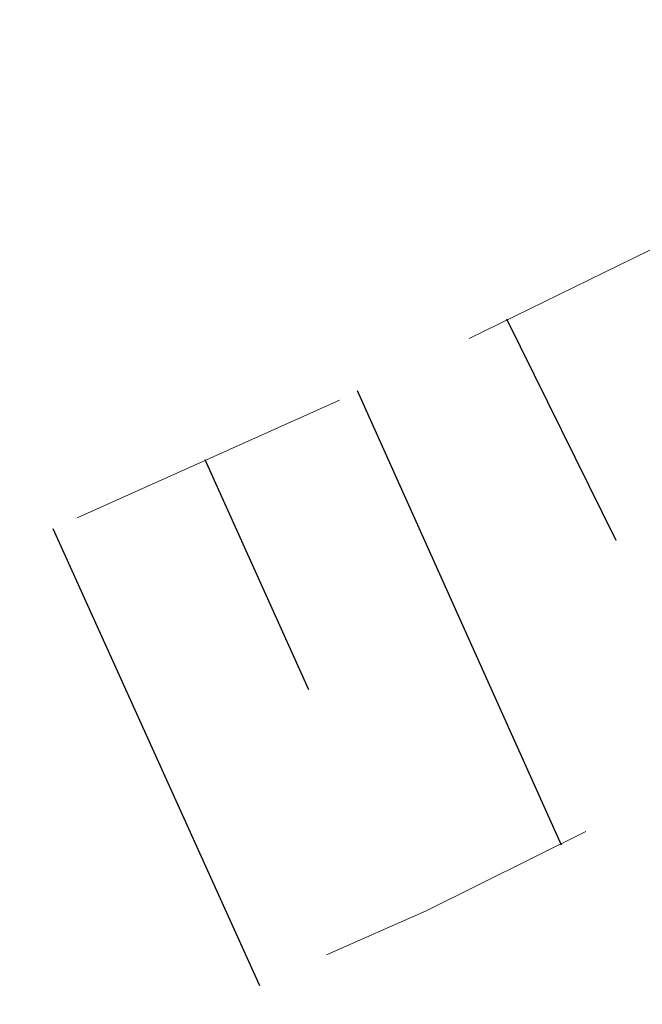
# Model space of a CAD drawing. Header units: metres. Extents: x 7523615 to 7533948, y 5492686 to 5502120.
# Tile 544 of 656: x 7531241.68 to 7531243.84, y 5499085.19 to 5499088.61. Entities that reach past the tile are written whole.
import ezdxf

# ---------------------------------------------------------------- set-up
doc = ezdxf.new("R2010")
doc.units = ezdxf.units.M
doc.linetypes.add('1.0_0.5', pattern=[1.5, 1, -0.5])

msp = doc.modelspace()

# ---------------------------------------------------------------- linework, layer by layer
at = {"layer": '000 Inne (niezydentyfikowane)', "color": 7, "linetype": 'CONTINUOUS', "lineweight": 25, "flags": 128}
for points in [[(7531243.37, 5499087.57), (7531243.75, 5499086.8)], [(7531242.85, 5499087.32), (7531243.56, 5499085.74)], [(7531242.32, 5499087.08), (7531242.68, 5499086.28)], [(7531241.79, 5499086.84), (7531242.51, 5499085.25)]]:
    msp.add_lwpolyline(points, dxfattribs=at)
at = {"layer": 'skarpa nieumocniona', "color": 7, "linetype": '1.0_0.5', "lineweight": 18, "flags": 128}
msp.add_lwpolyline([(7531506.46, 5499259.74), (7531477.66, 5499244.45), (7531425.13, 5499215.04), (7531402.52, 5499199.71), (7531363.2, 5499166.6), (7531329.4, 5499138.81), (7531286.39, 5499107.01), (7531243.09, 5499085.51), (7531208.05, 5499070.11), (7531174.88, 5499053.99), (7531131.5, 5499027.17), (7531096, 5499001.97), (7531090.64, 5498997.56), (7531093.54, 5499001.23), (7531094.57, 5499003.01), (7531131.88, 5499029.31), (7531174.97, 5499055.87), (7531208.02, 5499071.69), (7531242.95, 5499087.36), (7531285.09, 5499107.95), (7531328.43, 5499140.14), (7531362.22, 5499167.65), (7531402.11, 5499201.31), (7531422.93, 5499216.4), (7531477.57, 5499246.07), (7531506.06, 5499260.89)], close=True, dxfattribs=at)
msp.add_lwpolyline([(7531506.46, 5499259.74), (7531477.66, 5499244.45), (7531425.13, 5499215.04), (7531402.52, 5499199.71), (7531363.2, 5499166.6), (7531329.4, 5499138.81), (7531286.39, 5499107.01), (7531243.09, 5499085.51), (7531208.05, 5499070.11), (7531174.88, 5499053.99), (7531131.5, 5499027.17), (7531096, 5499001.97), (7531090.64, 5498997.56), (7531093.54, 5499001.23), (7531094.57, 5499003.01), (7531131.88, 5499029.31), (7531174.97, 5499055.87), (7531208.02, 5499071.69), (7531242.95, 5499087.36), (7531285.09, 5499107.95), (7531328.43, 5499140.14), (7531362.22, 5499167.65), (7531402.11, 5499201.31), (7531422.93, 5499216.4), (7531477.57, 5499246.07), (7531506.06, 5499260.89)], close=True, dxfattribs=at)

doc.saveas('drawing.dxf')
